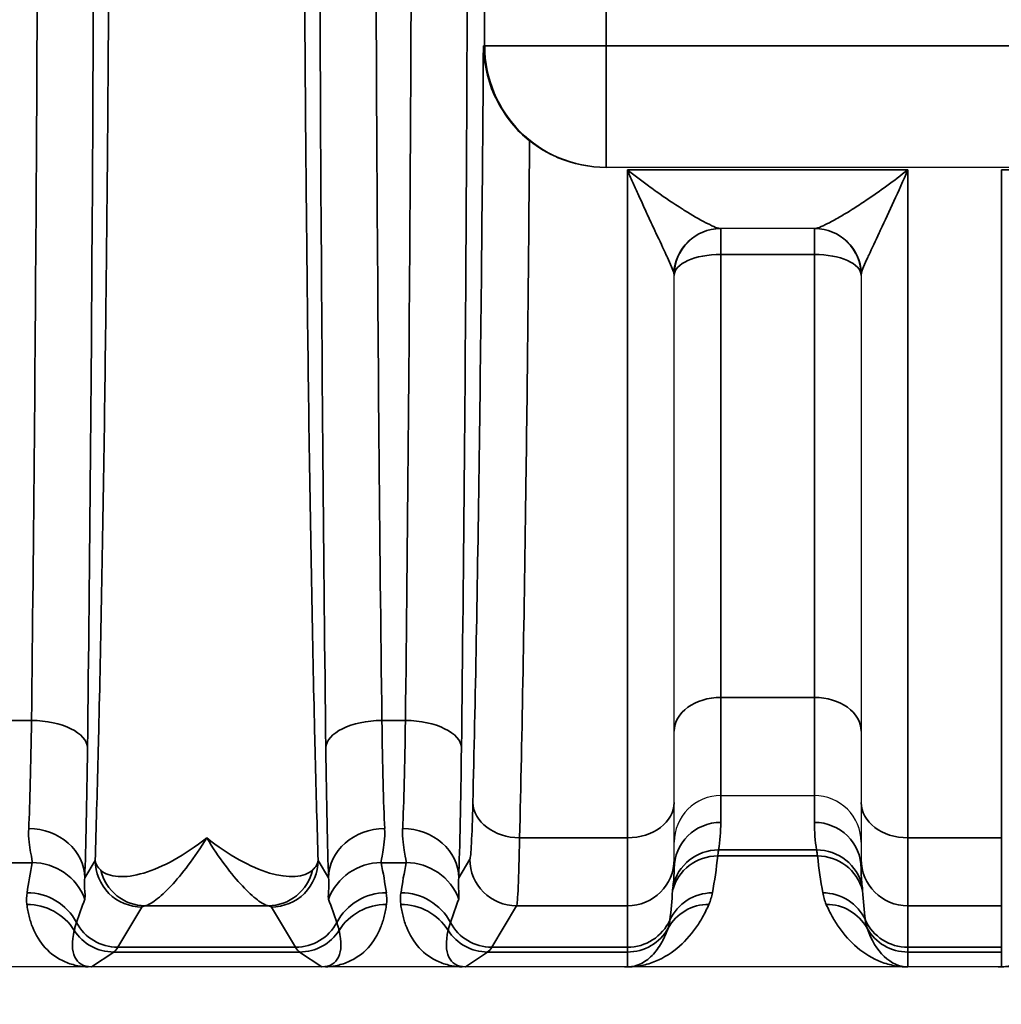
# Model space of a CAD drawing. Header units: millimetres. Extents: x 399 to 6233, y -1870 to 1602.
# Tile 540 of 656: x 6044 to 6055, y -119 to -108. Entities that reach past the tile are written whole.
import ezdxf

# ---------------------------------------------------------------- set-up
doc = ezdxf.new("R2010")
doc.units = ezdxf.units.MM
for name, color, linetype, lineweight in [('AM_5', 3, 'Continuous', 25), ('可見 (ISO)', 7, 'Continuous', 25), ('窄部可見 (ISO)', 7, 'Continuous', 35)]:
    doc.layers.add(name, color=color, linetype=linetype, lineweight=lineweight)
doc.styles.add('尺寸標註', font='romans.shx', dxfattribs={"bigfont": 'CHINESET.SHX'})
doc.dimstyles.new('CNS1$0', dxfattribs={"dimtxt": 2.5, "dimasz": 2.5, "dimexe": 1, "dimexo": 1, "dimgap": 1.5, "dimtad": 1, "dimtoh": 1, "dimdec": 1, "dimdsep": 46, "dimtxsty": '尺寸標註', "dimcen": 0, "dimclrd": 2, "dimclre": 2, "dimclrt": 1, "dimadec": 0, "dimazin": 2, "dimtp": 0.1, "dimtm": 0.1, "dimtfac": 0.71, "dimtdec": 1, "dimtmove": 0, "dimatfit": 0, "dimfxl": 0, "dimlwd": 13, "dimlwe": 13, "dimarcsym": 0})

# ---------------------------------------------------------------- blocks, each defined once
blk = doc.blocks.new('*D332')
at = {"layer": 'AM_5', "color": 2, "lineweight": 13}
for p, q in [((6099.13, -103.796), (6099.13, -138.156)), ((5938.43, -120.028), (5938.43, -138.156)), ((6096.63, -137.156), (5940.93, -137.156))]:
    blk.add_line(p, q, dxfattribs=at)
at = {"layer": 'AM_5', "color": 2, "lineweight": -2}
for points in [[(5940.93, -136.739), (5940.93, -137.573), (5938.43, -137.156)], [(6096.63, -136.739), (6096.63, -137.573), (6099.13, -137.156)]]:
    blk.add_solid(points, dxfattribs=at)
at = {"layer": 'Defpoints', "color": 0, "lineweight": -2}
for p in [(6099.13, -102.796), (5938.43, -119.028), (5938.43, -137.156)]:
    blk.add_point(p, dxfattribs=at)
at = {"layer": 'AM_5', "color": 1, "insert": (6018.78, -134.406), "char_height": 2.5, "attachment_point": 5, "style": '尺寸標註'}
blk.add_mtext('160.7', dxfattribs=at)

msp = doc.modelspace()

# ---------------------------------------------------------------- linework, layer by layer
at = {"layer": '可見 (ISO)'}
for p, q in [((6050.453, -109.64), (6050.441, -109.64)), ((6061.907, -109.64), (6050.453, -109.64)), ((6052.686, -110.296), (6051.674, -110.296)), ((6051.18, -116.436), (6051.18, -110.796)), ((6053.18, -110.796), (6053.18, -116.436)), ((6051.68, -116.362), (6052.68, -116.362)), ((6051.18, -117.043), (6051.18, -116.436)), ((6053.18, -116.436), (6053.18, -117.043)), ((6051.18, -117.043), (6051.18, -117.145)), ((6053.18, -117.145), (6053.18, -117.043)), ((6083.18, -118.196), (5978.68, -118.196))]:
    msp.add_line(p, q, dxfattribs=at)
for centre, radius, start, end in [((6051.68, -110.796), 0.5, 90, 180), ((6052.68, -110.796), 0.5, 0, 90), ((6052.595, -113.296), 3, 119.0342, 119.0345)]:
    msp.add_arc(centre, radius, start, end, dxfattribs=at)
for centre, major_axis, ratio, start_param, end_param in [((6050.646, -118.195), (-0.0458, 0), 0.011785, 1.608083, 2.388729), ((6054.647, -118.195), (-0.0445, 0), 0.011575, 1.588559, 2.388366)]:
    msp.add_ellipse(centre, major_axis=major_axis, ratio=ratio, start_param=start_param, end_param=end_param, dxfattribs=at)
for points, knots in [([(6049.14, -108.34), (6049.14, -108.342), (6049.14, -108.344), (6049.141, -108.437), (6049.151, -108.529), (6049.193, -108.714), (6049.225, -108.807), (6049.314, -108.993), (6049.372, -109.084), (6049.499, -109.238), (6049.564, -109.302), (6049.633, -109.357)], [-0.000535, -0.000535, -0.000535, -0.000535, 0, 0, 0.0290077, 0.0290077, 0.0592099, 0.0592099, 0.0917988, 0.0917988, 0.1194025, 0.1194025, 0.1194025, 0.1194025]), ([(6050.441, -109.64), (6050.276, -109.64), (6050.1, -109.607), (6049.829, -109.493), (6049.725, -109.43), (6049.633, -109.357)], [0, 0, 0, 0, 0.04960186, 0.04960186, 0.08439113, 0.08439113, 0.08439113, 0.08439113]), ([(6051.68, -116.362), (6051.547, -116.362), (6051.418, -116.416), (6051.326, -116.508), (6051.234, -116.6), (6051.18, -116.731), (6051.18, -116.861)], [0, 0, 0, 0, 0.0003907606, 0.0003907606, 0.0003907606, 0.0007815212, 0.0007815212, 0.0007815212, 0.0007815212]), ([(6053.18, -116.861), (6053.18, -116.73), (6053.125, -116.6), (6053.033, -116.508), (6052.941, -116.416), (6052.812, -116.362), (6052.68, -116.362)], [-0.0000151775, -0.0000151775, -0.0000151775, -0.0000151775, 0.0003793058, 0.0003793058, 0.0003793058, 0.0007737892, 0.0007737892, 0.0007737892, 0.0007737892]), ([(6044.947, -118.196), (6044.942, -118.196), (6044.938, -118.196), (6044.932, -118.196), (6044.925, -118.196), (6044.918, -118.196), (6044.911, -118.196)], [-0.00000491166, -0.00000491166, -0.00000491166, -0.00000491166, 0.00001268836, 0.00001268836, 0.00001268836, 0.00003478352, 0.00003478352, 0.00003478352, 0.00003478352]), ([(6047.449, -118.196), (6047.442, -118.196), (6047.434, -118.196), (6047.428, -118.196), (6047.422, -118.196), (6047.417, -118.196), (6047.412, -118.196)], [0.00000000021, 0.00000000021, 0.00000000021, 0.00000000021, 0.00002113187, 0.00002113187, 0.00002113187, 0.0000394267, 0.0000394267, 0.0000394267, 0.0000394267]), ([(6048.947, -118.196), (6048.941, -118.196), (6048.935, -118.196), (6048.928, -118.196), (6048.922, -118.196), (6048.916, -118.196), (6048.911, -118.196)], [-0.00000491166, -0.00000491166, -0.00000491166, -0.00000491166, 0.00001772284, 0.00001772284, 0.00001772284, 0.00003506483, 0.00003506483, 0.00003506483, 0.00003506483]), ([(6053.68, -118.196), (6053.675, -118.196), (6053.669, -118.196), (6053.663, -118.196), (6053.658, -118.196), (6053.653, -118.196), (6053.648, -118.196)], [-0.00000448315, -0.00000448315, -0.00000448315, -0.00000448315, 0.00001417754, 0.00001417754, 0.00001417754, 0.00002981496, 0.00002981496, 0.00002981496, 0.00002981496])]:
    msp.add_open_spline(points, degree=3, knots=knots, dxfattribs=at)
at = {"layer": '窄部可見 (ISO)'}
for p, q in [((6049.153, -108.34), (6049.153, -97.252)), ((6050.453, -97.252), (6050.453, -108.34)), ((6049.14, -108.34), (6049.153, -108.34)), ((6050.453, -108.34), (6049.153, -108.34)), ((6050.453, -108.34), (6061.907, -108.34)), ((6050.453, -109.64), (6050.453, -108.34)), ((6050.68, -109.667), (6053.68, -109.667)), ((6050.68, -109.667), (6050.68, -116.814)), ((6053.68, -116.814), (6053.68, -109.667)), ((6054.68, -109.667), (6054.68, -116.814)), ((6054.68, -109.667), (6057.68, -109.667)), ((6051.68, -110.572), (6051.68, -110.296)), ((6052.68, -110.572), (6052.68, -110.296)), ((6052.68, -110.572), (6051.68, -110.572)), ((6051.68, -115.312), (6051.68, -110.572)), ((6052.68, -110.572), (6052.68, -115.312)), ((6051.68, -115.312), (6052.68, -115.312)), ((6051.68, -116.362), (6051.68, -115.312)), ((6052.68, -115.312), (6052.68, -116.362)), ((6044.054, -115.558), (6044.305, -115.558)), ((6048.054, -115.558), (6048.305, -115.558)), ((6051.68, -116.362), (6051.68, -116.65)), ((6052.68, -116.65), (6052.68, -116.362)), ((6049.527, -116.814), (6050.68, -116.814)), ((6050.68, -116.814), (6050.68, -117.543)), ((6053.68, -116.814), (6054.68, -116.814)), ((6053.68, -117.543), (6053.68, -116.814)), ((6054.68, -116.814), (6054.68, -117.543)), ((6051.656, -116.944), (6052.703, -116.944)), ((6044.876, -117.241), (6044.987, -117.056)), ((6047.372, -117.056), (6047.483, -117.241)), ((6048.876, -117.241), (6048.995, -117.043)), ((6052.713, -117.008), (6051.646, -117.008)), ((6044.314, -117.081), (6044.046, -117.081)), ((6048.314, -117.081), (6048.046, -117.081)), ((6045.487, -117.555), (6045.229, -117.986)), ((6046.836, -117.543), (6045.523, -117.543)), ((6047.13, -117.986), (6046.872, -117.555)), ((6049.495, -117.543), (6049.229, -117.986)), ((6050.68, -117.543), (6049.495, -117.543)), ((6050.68, -117.986), (6050.68, -117.543)), ((6054.68, -117.543), (6053.68, -117.543)), ((6053.68, -117.543), (6053.68, -117.986)), ((6054.68, -117.986), (6054.68, -117.543)), ((6045.229, -117.986), (6047.13, -117.986)), ((6049.229, -117.986), (6050.68, -117.986)), ((6050.68, -117.986), (6050.68, -118.037)), ((6053.68, -117.986), (6054.68, -117.986)), ((6053.68, -118.037), (6053.68, -117.986)), ((6054.68, -117.986), (6054.68, -118.037)), ((6045.185, -118.037), (6044.947, -118.196)), ((6047.174, -118.037), (6045.185, -118.037)), ((6047.412, -118.196), (6047.174, -118.037)), ((6049.185, -118.037), (6048.947, -118.196)), ((6050.68, -118.037), (6049.185, -118.037)), ((6050.68, -118.196), (6050.68, -118.037)), ((6054.68, -118.037), (6053.68, -118.037)), ((6053.68, -118.037), (6053.68, -118.196)), ((6054.68, -118.196), (6054.68, -118.037))]:
    msp.add_line(p, q, dxfattribs=at)
for centre, major_axis, ratio, start_param, end_param in [((6043.82, -102.796), (0, -26), 0.02143, 1.057724, 1.570796), ((6047.82, -102.796), (0, -26), 0.02143, 1.057724, 1.570796), ((6050.453, -108.34), (0, -1.3), 0.999781, 4.712389, 6.283185), ((6051.674, -110.796), (0, 0.5), 0.995128, 0, 1.522394), ((6052.686, -110.796), (0, 0.5), 0.995128, 4.760791, 6.283185), ((6051.68, -110.796), (-0.5, 0), 0.448818, 4.712389, 6.283185), ((6052.68, -110.796), (0.5, 0), 0.448818, 0, 1.570796), ((6051.68, -115.673), (-0.5, 0), 0.722416, 4.712389, 6.283185), ((6052.68, -115.673), (0.5, 0), 0.722416, 0, 1.570796), ((6044.25, -114.484), (-0.007, -2.58), 0.02502, 0.526295, 1.141522), ((6044.305, -115.853), (0.6, -0.007), 0.49083, 0.024039, 1.576589), ((6048.054, -115.853), (-0.6, -0.007), 0.49083, 4.706597, 6.259146), ((6048.11, -114.484), (0.007, -2.58), 0.02502, 5.141663, 5.756891), ((6048.25, -114.484), (-0.007, -2.58), 0.02502, 0.526295, 1.141522), ((6048.305, -115.853), (0.6, -0.007), 0.49083, 0.024039, 1.576589), ((6044.849, -114.564), (0.007, 3.096), 0.02085, 3.667868, 4.283101), ((6047.51, -114.564), (-0.007, 3.096), 0.02085, 2.000085, 2.615317), ((6048.849, -114.564), (0.007, 3.096), 0.02085, 3.667868, 4.283101), ((6048.996, -114.934), (-0.003, -2.11), 0.022449, 0.037453, 0.779212), ((6049.527, -116.436), (-0.5, 0.012), 0.756341, 0.032019, 1.589117), ((6050.68, -116.436), (0.5, 0), 0.756436, 4.712389, 6.283185), ((6053.68, -116.436), (-0.5, 0), 0.756436, 0, 1.570796), ((6044.276, -117.241), (0.6, -0.023), 0.876399, 0.0435, 1.604216), ((6048.083, -117.241), (-0.6, -0.023), 0.876399, 4.678969, 6.239685), ((6048.276, -117.241), (0.6, -0.023), 0.876399, 0.0435, 1.604216), ((6051.68, -117.145), (-0.5, 0), 0.991894, 4.712389, 6.283185), ((6051.174, -116.724), (-0.052, -0.974), 0.515671, 1.369912, 1.674524), ((6053.185, -116.724), (0.052, -0.974), 0.515671, 4.608661, 4.913273), ((6052.68, -117.145), (0.5, 0), 0.991894, 0, 1.570796), ((6049.496, -115.012), (0.003, 2.532), 0.018707, 3.179035, 3.920792), ((6051.656, -117.44), (-0.494, 0.079), 0.99169, 4.869348, 6.224987), ((6052.703, -117.44), (0.494, 0.079), 0.99169, 0.058198, 1.413837), ((6046.367, -117.041), (-1.005, 0.004), 0.337804, 2.79924, 3.112734), ((6049.495, -117.043), (-0.429, 0.257), 0.999172, 0.54067, 2.110736), ((6050.68, -117.043), (0.5, 0), 0.999391, 4.712389, 6.283185), ((6051.646, -117.507), (-0.497, 0.054), 0.998252, 4.819575, 6.131234), ((6051.128, -116.774), (-0.126, -1.734), 0.309252, 1.221866, 1.457857), ((6053.232, -116.774), (0.126, -1.734), 0.309252, 4.825328, 5.06132), ((6052.713, -117.507), (0.497, 0.054), 0.998252, 0.151951, 1.463611), ((6053.68, -117.043), (-0.5, 0), 0.999391, 0, 1.570796), ((6045.035, -116.647), (-0.587, -1.898), 0.297416, 5.033605, 5.211679), ((6044.314, -117.679), (0.588, -0.12), 0.998201, 0.559467, 1.77166), ((6045.523, -117.043), (0.093, -0.491), 0.982993, 4.763177, 6.091983), ((6046.836, -117.043), (-0.093, -0.491), 0.982993, 0.191203, 1.520008), ((6048.046, -117.679), (0.588, 0.12), 0.998201, 1.369933, 2.582126), ((6047.325, -116.647), (0.587, -1.898), 0.297416, 1.071506, 1.249581), ((6049.035, -116.647), (-0.587, -1.898), 0.297416, 5.033605, 5.211679), ((6048.314, -117.679), (-0.588, 0.12), 0.998201, 3.70106, 4.913253), ((6050.68, -117.145), (0, 0.876), 0.570857, 4.496293, 4.712389), ((6053.68, -117.145), (0, 0.876), 0.570857, 1.570796, 1.786892), ((6044.258, -118.001), (0.594, -0.083), 0.998238, 0.627947, 1.709607), ((6045.682, -116.731), (1.006, 2.097), 0.194686, 2.022352, 2.15293), ((6046.677, -116.731), (-1.006, 2.097), 0.194686, 4.130256, 4.260833), ((6048.101, -118.001), (0.594, 0.083), 0.998238, 1.431986, 2.513646), ((6048.258, -118.001), (-0.594, 0.083), 0.998238, 3.769539, 4.851199), ((6049.682, -116.731), (1.006, 2.097), 0.194686, 2.022352, 2.15293), ((6050.68, -116.877), (0, 1.961), 0.255034, 4.282281, 4.453176), ((6051.589, -117.903), (-0.492, 0.092), 0.998212, 4.896417, 6.037237), ((6052.771, -117.903), (0.492, 0.092), 0.998212, 0.245949, 1.386768), ((6053.68, -116.877), (0, 1.961), 0.255034, 1.830009, 2.000904), ((6044.256, -118.125), (0.595, 0.075), 0.998245, 0.438747, 1.445107), ((6048.103, -118.125), (0.595, -0.075), 0.998245, 1.696485, 2.702846), ((6048.256, -118.125), (-0.595, -0.075), 0.998245, 3.58034, 4.5867), ((6051.552, -118.026), (-0.46, 0.197), 0.997957, 5.115617, 6.17612), ((6052.807, -118.026), (0.46, 0.197), 0.997957, 0.107065, 1.167568), ((6045.229, -117.486), (-0.429, 0.257), 0.999172, 1.028727, 2.110736), ((6047.13, -117.486), (-0.429, -0.257), 0.999172, 1.030857, 2.112865), ((6049.229, -117.486), (-0.429, 0.257), 0.999172, 1.028727, 2.110736), ((6050.68, -117.486), (-0.5, 0), 0.999391, 1.570796, 2.711485), ((6050.68, -117.537), (-0.5, 0), 0.999903, 1.570796, 2.630736), ((6053.68, -117.486), (-0.5, 0), 0.999391, 0.430108, 1.570796), ((6053.68, -117.537), (-0.5, 0), 0.999903, 0.510856, 1.570796), ((6053.68, -117.385), (0, 0.811), 0.616376, 2.081653, 3.141593), ((6045.46, -117.353), (0.641, 0.802), 0.399262, 2.444096, 3.45076), ((6045.185, -117.537), (-0.277, 0.416), 0.999683, 1.546818, 2.553481), ((6047.174, -117.537), (-0.277, -0.416), 0.999683, 0.588111, 1.594775), ((6046.899, -117.353), (-0.641, 0.802), 0.399262, 2.832426, 3.839089), ((6049.46, -117.353), (0.641, 0.802), 0.399262, 2.444096, 3.45076), ((6049.185, -117.537), (-0.277, 0.416), 0.999683, 1.546818, 2.553481), ((6045.156, -18.003), (0, -100.043), 0.020838, 0.01396, 0.034899), ((6047.203, -18.003), (0, -100.043), 0.020838, 6.248286, 6.269226), ((6049.156, -18.003), (0, -100.043), 0.020838, 0.01396, 0.034899)]:
    msp.add_ellipse(centre, major_axis=major_axis, ratio=ratio, start_param=start_param, end_param=end_param, dxfattribs=at)
for points, knots in [([(6044.987, -117.056), (6044.998, -116.709), (6045.008, -116.336), (6045.018, -115.947), (6045.02, -115.884), (6045.021, -115.819), (6045.023, -115.754), (6045.034, -115.29), (6045.045, -114.794), (6045.054, -114.275), (6045.064, -113.757), (6045.073, -113.213), (6045.082, -112.643), (6045.09, -112.074), (6045.098, -111.476), (6045.105, -110.86), (6045.108, -110.599), (6045.11, -110.335), (6045.113, -110.068), (6045.117, -109.704), (6045.12, -109.334), (6045.123, -108.959), (6045.128, -108.308), (6045.133, -107.637), (6045.136, -106.953), (6045.143, -105.583), (6045.147, -104.197), (6045.147, -102.796), (6045.147, -101.395), (6045.143, -100.01), (6045.136, -98.639), (6045.13, -97.559), (6045.123, -96.519), (6045.113, -95.524), (6045.11, -95.257), (6045.108, -94.993), (6045.105, -94.732), (6045.098, -94.116), (6045.09, -93.519), (6045.082, -92.949), (6045.073, -92.38), (6045.064, -91.836), (6045.054, -91.317), (6045.045, -90.798), (6045.034, -90.302), (6045.023, -89.838), (6045.021, -89.773), (6045.02, -89.708), (6045.018, -89.645), (6045.008, -89.256), (6044.998, -88.883), (6044.987, -88.536)], [0.0267397, 0.0267397, 0.0267397, 0.0267397, 0.0775919, 0.0775919, 0.0775919, 0.0858976, 0.0858976, 0.0858976, 0.1450554, 0.1450554, 0.1450554, 0.2042133, 0.2042133, 0.2042133, 0.2633711, 0.2633711, 0.2633711, 0.2884173, 0.2884173, 0.2884173, 0.322529, 0.322529, 0.322529, 0.3816868, 0.3816868, 0.3816868, 0.5, 0.5, 0.5, 0.6183182, 0.6183182, 0.6183182, 0.7115983, 0.7115983, 0.7115983, 0.7366339, 0.7366339, 0.7366339, 0.7957918, 0.7957918, 0.7957918, 0.8549496, 0.8549496, 0.8549496, 0.9141075, 0.9141075, 0.9141075, 0.9224155, 0.9224155, 0.9224155, 0.9732653, 0.9732653, 0.9732653, 0.9732653]), ([(6047.372, -88.536), (6047.361, -88.883), (6047.351, -89.256), (6047.341, -89.645), (6047.339, -89.708), (6047.338, -89.773), (6047.336, -89.838), (6047.325, -90.302), (6047.315, -90.798), (6047.305, -91.317), (6047.295, -91.835), (6047.286, -92.379), (6047.277, -92.949), (6047.269, -93.518), (6047.261, -94.116), (6047.255, -94.732), (6047.252, -94.993), (6047.249, -95.257), (6047.246, -95.524), (6047.243, -95.888), (6047.239, -96.258), (6047.236, -96.633), (6047.231, -97.284), (6047.227, -97.955), (6047.223, -98.639), (6047.216, -100.009), (6047.212, -101.395), (6047.212, -102.796), (6047.212, -104.197), (6047.216, -105.582), (6047.223, -106.953), (6047.229, -108.033), (6047.236, -109.073), (6047.246, -110.068), (6047.249, -110.335), (6047.252, -110.599), (6047.255, -110.86), (6047.261, -111.476), (6047.269, -112.073), (6047.277, -112.643), (6047.286, -113.212), (6047.295, -113.756), (6047.305, -114.275), (6047.315, -114.794), (6047.325, -115.29), (6047.336, -115.754), (6047.338, -115.819), (6047.339, -115.884), (6047.341, -115.947), (6047.351, -116.336), (6047.361, -116.709), (6047.372, -117.056)], [0.0267397, 0.0267397, 0.0267397, 0.0267397, 0.0775919, 0.0775919, 0.0775919, 0.0858976, 0.0858976, 0.0858976, 0.1450554, 0.1450554, 0.1450554, 0.2042133, 0.2042133, 0.2042133, 0.2633711, 0.2633711, 0.2633711, 0.2884173, 0.2884173, 0.2884173, 0.322529, 0.322529, 0.322529, 0.3816868, 0.3816868, 0.3816868, 0.5, 0.5, 0.5, 0.6183182, 0.6183182, 0.6183182, 0.7115983, 0.7115983, 0.7115983, 0.7366339, 0.7366339, 0.7366339, 0.7957918, 0.7957918, 0.7957918, 0.8549496, 0.8549496, 0.8549496, 0.9141075, 0.9141075, 0.9141075, 0.9224155, 0.9224155, 0.9224155, 0.9732653, 0.9732653, 0.9732653, 0.9732653]), ([(6047.454, -115.853), (6047.431, -113.871), (6047.413, -111.745), (6047.4, -109.545), (6047.388, -107.345), (6047.382, -105.071), (6047.382, -102.796), (6047.382, -100.521), (6047.388, -98.247), (6047.4, -96.047), (6047.413, -93.847), (6047.431, -91.721), (6047.454, -89.739)], [2.628521, 2.628521, 2.628521, 2.628521, 2.885057, 2.885057, 2.885057, 3.141593, 3.141593, 3.141593, 3.398129, 3.398129, 3.398129, 3.654665, 3.654665, 3.654665, 3.654665]), ([(6048.054, -90.034), (6048.03, -91.971), (6048.012, -94.048), (6047.988, -98.35), (6047.982, -100.573), (6047.982, -105.019), (6047.988, -107.242), (6048.012, -111.544), (6048.03, -113.621), (6048.054, -115.558)], [2.628521, 2.628521, 2.628521, 2.628521, 2.885057, 2.885057, 3.141593, 3.141593, 3.398129, 3.398129, 3.654665, 3.654665, 3.654665, 3.654665]), ([(6044.977, -102.796), (6044.977, -105.071), (6044.971, -107.345), (6044.959, -109.545), (6044.947, -111.745), (6044.929, -113.871), (6044.905, -115.853)], [0, 0, 0, 0, 0.256536, 0.256536, 0.256536, 0.5130721, 0.5130721, 0.5130721, 0.5130721]), ([(6048.977, -102.796), (6048.977, -105.071), (6048.971, -107.345), (6048.959, -109.545), (6048.947, -111.745), (6048.929, -113.871), (6048.905, -115.853)], [0, 0, 0, 0, 0.256536, 0.256536, 0.256536, 0.5130721, 0.5130721, 0.5130721, 0.5130721]), ([(6049.027, -116.436), (6049.053, -115.371), (6049.076, -114.115), (6049.095, -112.731), (6049.114, -111.363), (6049.129, -109.871), (6049.14, -108.34)], [2.2837463, 2.2837463, 2.2837463, 2.2837463, 2.5580197, 2.5580197, 2.5580197, 2.829041, 2.829041, 2.829041, 2.829041]), ([(6049.633, -109.357), (6049.623, -110.625), (6049.611, -111.858), (6049.595, -113.007), (6049.576, -114.427), (6049.553, -115.717), (6049.527, -116.814)], [3.503514, 3.503514, 3.503514, 3.503514, 3.7252869, 3.7252869, 3.7252869, 3.999439, 3.999439, 3.999439, 3.999439]), ([(6051.177, -110.772), (6051.172, -110.754), (6051.163, -110.73), (6051.152, -110.703), (6051.14, -110.673), (6051.125, -110.64), (6051.108, -110.604), (6051.104, -110.596), (6051.1, -110.587), (6051.096, -110.578), (6051.063, -110.506), (6051.025, -110.426), (6050.985, -110.341), (6050.98, -110.33), (6050.975, -110.32), (6050.97, -110.309), (6050.948, -110.26), (6050.924, -110.21), (6050.9, -110.159), (6050.88, -110.114), (6050.858, -110.068), (6050.837, -110.021), (6050.822, -109.988), (6050.807, -109.954), (6050.791, -109.92), (6050.773, -109.879), (6050.754, -109.837), (6050.736, -109.795), (6050.717, -109.753), (6050.698, -109.71), (6050.68, -109.667)], [0, 0, 0, 0, 0.000170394, 0.000170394, 0.000170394, 0.00035746, 0.00035746, 0.00035746, 0.000401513, 0.000401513, 0.000401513, 0.000758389, 0.000758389, 0.000758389, 0.000803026, 0.000803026, 0.000803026, 0.001003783, 0.001003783, 0.001003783, 0.001179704, 0.001179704, 0.001179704, 0.001304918, 0.001304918, 0.001304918, 0.001455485, 0.001455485, 0.001455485, 0.001606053, 0.001606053, 0.001606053, 0.001606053]), ([(6050.68, -109.667), (6050.754, -109.726), (6050.83, -109.783), (6050.904, -109.837), (6050.929, -109.856), (6050.954, -109.873), (6050.978, -109.891), (6050.984, -109.895), (6050.989, -109.899), (6050.995, -109.903), (6051.087, -109.968), (6051.178, -110.03), (6051.265, -110.084), (6051.274, -110.09), (6051.282, -110.095), (6051.291, -110.101), (6051.373, -110.151), (6051.451, -110.197), (6051.518, -110.232), (6051.524, -110.235), (6051.531, -110.238), (6051.537, -110.241), (6051.57, -110.258), (6051.6, -110.272), (6051.624, -110.282), (6051.647, -110.291), (6051.665, -110.296), (6051.674, -110.296)], [-0.000006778, -0.000006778, -0.000006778, -0.000006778, 0.000287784, 0.000287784, 0.000287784, 0.000385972, 0.000385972, 0.000385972, 0.000408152, 0.000408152, 0.000408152, 0.000778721, 0.000778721, 0.000778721, 0.000816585, 0.000816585, 0.000816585, 0.001171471, 0.001171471, 0.001171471, 0.001205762, 0.001205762, 0.001205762, 0.001389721, 0.001389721, 0.001389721, 0.00156422, 0.00156422, 0.00156422, 0.00156422]), ([(6052.686, -110.296), (6052.694, -110.296), (6052.712, -110.291), (6052.735, -110.282), (6052.759, -110.272), (6052.789, -110.258), (6052.822, -110.241), (6052.829, -110.238), (6052.835, -110.235), (6052.841, -110.232), (6052.878, -110.212), (6052.919, -110.19), (6052.961, -110.165), (6052.996, -110.145), (6053.031, -110.124), (6053.068, -110.101), (6053.077, -110.095), (6053.085, -110.09), (6053.094, -110.084), (6053.14, -110.055), (6053.187, -110.025), (6053.235, -109.992), (6053.378, -109.896), (6053.53, -109.785), (6053.68, -109.667)], [0, 0, 0, 0, 0.000175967, 0.000175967, 0.000175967, 0.000359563, 0.000359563, 0.000359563, 0.000393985, 0.000393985, 0.000393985, 0.000590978, 0.000590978, 0.000590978, 0.000749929, 0.000749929, 0.000749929, 0.000787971, 0.000787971, 0.000787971, 0.000984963, 0.000984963, 0.000984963, 0.001575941, 0.001575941, 0.001575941, 0.001575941]), ([(6053.68, -109.667), (6053.58, -109.897), (6053.48, -110.115), (6053.389, -110.309), (6053.384, -110.32), (6053.379, -110.331), (6053.374, -110.341), (6053.334, -110.426), (6053.296, -110.507), (6053.263, -110.578), (6053.259, -110.587), (6053.255, -110.596), (6053.251, -110.604), (6053.234, -110.64), (6053.219, -110.674), (6053.207, -110.703), (6053.196, -110.73), (6053.187, -110.754), (6053.183, -110.772)], [-0.000007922, -0.000007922, -0.000007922, -0.000007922, 0.000792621, 0.000792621, 0.000792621, 0.000836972, 0.000836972, 0.000836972, 0.001192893, 0.001192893, 0.001192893, 0.001236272, 0.001236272, 0.001236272, 0.001422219, 0.001422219, 0.001422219, 0.001593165, 0.001593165, 0.001593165, 0.001593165]), ([(6044.314, -117.081), (6044.317, -117.067), (6044.308, -117.03), (6044.285, -116.908), (6044.271, -116.823), (6044.276, -116.715)], [0, 0, 0, 0, 0.000661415, 0.000661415, 0.001322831, 0.001322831, 0.001322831, 0.001322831]), ([(6048.083, -116.715), (6048.088, -116.823), (6048.075, -116.907), (6048.052, -117.029), (6048.042, -117.067), (6048.046, -117.081)], [0, 0, 0, 0, 0.000661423, 0.000661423, 0.001322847, 0.001322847, 0.001322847, 0.001322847]), ([(6048.314, -117.081), (6048.317, -117.067), (6048.308, -117.03), (6048.285, -116.908), (6048.271, -116.823), (6048.276, -116.715)], [0, 0, 0, 0, 0.000661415, 0.000661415, 0.001322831, 0.001322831, 0.001322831, 0.001322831]), ([(6045.046, -117.16), (6045.089, -117.201), (6045.155, -117.224), (6045.234, -117.229), (6045.313, -117.234), (6045.406, -117.221), (6045.507, -117.191), (6045.709, -117.131), (6045.944, -117.002), (6046.18, -116.814)], [0, 0, 0, 0, 0.000558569, 0.000558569, 0.000558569, 0.001117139, 0.001117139, 0.001117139, 0.002234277, 0.002234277, 0.002234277, 0.002234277]), ([(6046.18, -116.814), (6046.047, -117.032), (6045.915, -117.205), (6045.739, -117.393), (6045.684, -117.443), (6045.59, -117.515), (6045.55, -117.536), (6045.523, -117.543)], [-0.000011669, -0.000011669, -0.000011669, -0.000011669, 0.001066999, 0.001066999, 0.001606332, 0.001606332, 0.002145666, 0.002145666, 0.002145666, 0.002145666]), ([(6046.18, -116.814), (6046.415, -117.002), (6046.647, -117.13), (6046.851, -117.191), (6047.054, -117.251), (6047.226, -117.242), (6047.314, -117.16)], [-0.00001122, -0.00001122, -0.00001122, -0.00001122, 0.001104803, 0.001104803, 0.001104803, 0.002220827, 0.002220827, 0.002220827, 0.002220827]), ([(6046.836, -117.543), (6046.809, -117.536), (6046.769, -117.515), (6046.722, -117.479), (6046.675, -117.443), (6046.62, -117.393), (6046.562, -117.33), (6046.503, -117.268), (6046.441, -117.194), (6046.377, -117.108), (6046.313, -117.022), (6046.245, -116.922), (6046.18, -116.814)], [0, 0, 0, 0, 0.000534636, 0.000534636, 0.000534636, 0.001069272, 0.001069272, 0.001069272, 0.001603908, 0.001603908, 0.001603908, 0.002138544, 0.002138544, 0.002138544, 0.002138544]), ([(6051.656, -116.944), (6051.654, -116.96), (6051.651, -116.973), (6051.65, -116.984), (6051.648, -116.994), (6051.647, -117.002), (6051.646, -117.008)], [0, 0, 0, 0, 0.0003655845, 0.0003655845, 0.0003655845, 0.0006862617, 0.0006862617, 0.0006862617, 0.0006862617]), ([(6052.713, -117.008), (6052.712, -117.002), (6052.711, -116.994), (6052.71, -116.984), (6052.708, -116.973), (6052.705, -116.96), (6052.703, -116.944)], [0, 0, 0, 0, 0.0003206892, 0.0003206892, 0.0003206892, 0.0006862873, 0.0006862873, 0.0006862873, 0.0006862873]), ([(6044.987, -117.056), (6044.987, -117.056), (6044.988, -117.06), (6044.988, -117.062), (6044.988, -117.064), (6044.988, -117.066), (6044.989, -117.068), (6044.99, -117.072), (6044.991, -117.077), (6044.992, -117.081), (6044.995, -117.09), (6044.999, -117.099), (6045.004, -117.107), (6045.011, -117.12), (6045.02, -117.133), (6045.032, -117.146), (6045.036, -117.151), (6045.041, -117.155), (6045.046, -117.16)], [-0.00000006, -0.00000006, -0.00000006, -0.00000006, 0.0000257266, 0.0000257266, 0.0000257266, 0.0000544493, 0.0000544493, 0.0000544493, 0.000111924, 0.000111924, 0.000111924, 0.0002271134, 0.0002271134, 0.0002271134, 0.0003995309, 0.0003995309, 0.0003995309, 0.0004594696, 0.0004594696, 0.0004594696, 0.0004594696]), ([(6045.487, -117.555), (6045.356, -117.555), (6045.226, -117.501), (6045.134, -117.409), (6045.041, -117.316), (6044.987, -117.186), (6044.987, -117.056)], [0, 0, 0, 0, 0.5, 0.5, 0.5, 1, 1, 1, 1]), ([(6047.372, -117.056), (6047.372, -117.186), (6047.318, -117.316), (6047.225, -117.409), (6047.133, -117.501), (6047.003, -117.555), (6046.872, -117.555)], [0, 0, 0, 0, 0.5, 0.5, 0.5, 1, 1, 1, 1]), ([(6044.876, -117.241), (6044.871, -117.306), (6044.874, -117.357), (6044.876, -117.394), (6044.877, -117.395), (6044.877, -117.395), (6044.877, -117.396), (6044.879, -117.434), (6044.88, -117.458), (6044.875, -117.47)], [0, 0, 0, 0, 0.000759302, 0.000759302, 0.000759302, 0.000774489, 0.000774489, 0.000774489, 0.001548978, 0.001548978, 0.001548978, 0.001548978]), ([(6047.484, -117.47), (6047.479, -117.458), (6047.48, -117.433), (6047.483, -117.396), (6047.483, -117.395), (6047.483, -117.394), (6047.483, -117.393), (6047.485, -117.356), (6047.489, -117.306), (6047.483, -117.241)], [0, 0, 0, 0, 0.000774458, 0.000774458, 0.000774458, 0.000793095, 0.000793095, 0.000793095, 0.001548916, 0.001548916, 0.001548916, 0.001548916]), ([(6048.876, -117.241), (6048.871, -117.306), (6048.874, -117.357), (6048.876, -117.394), (6048.877, -117.395), (6048.877, -117.395), (6048.877, -117.396), (6048.879, -117.434), (6048.88, -117.458), (6048.875, -117.47)], [0, 0, 0, 0, 0.000759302, 0.000759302, 0.000759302, 0.000774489, 0.000774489, 0.000774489, 0.001548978, 0.001548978, 0.001548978, 0.001548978]), ([(6051.163, -117.379), (6051.163, -117.374), (6051.164, -117.368), (6051.165, -117.361), (6051.166, -117.353), (6051.167, -117.344), (6051.168, -117.333)], [0, 0, 0, 0, 0.0003365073, 0.0003365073, 0.0003365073, 0.0007195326, 0.0007195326, 0.0007195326, 0.0007195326]), ([(6053.191, -117.333), (6053.193, -117.344), (6053.194, -117.353), (6053.195, -117.361), (6053.195, -117.368), (6053.196, -117.374), (6053.196, -117.379)], [0, 0, 0, 0, 0.0003830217, 0.0003830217, 0.0003830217, 0.0007195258, 0.0007195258, 0.0007195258, 0.0007195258]), ([(6044.911, -118.196), (6044.874, -118.194), (6044.838, -118.19), (6044.802, -118.183), (6044.756, -118.175), (6044.71, -118.161), (6044.666, -118.142), (6044.585, -118.108), (6044.512, -118.056), (6044.453, -117.99), (6044.396, -117.928), (6044.351, -117.854), (6044.319, -117.774), (6044.303, -117.735), (6044.29, -117.695), (6044.28, -117.654), (6044.275, -117.634), (6044.27, -117.614), (6044.266, -117.592), (6044.262, -117.571), (6044.259, -117.549), (6044.256, -117.526)], [0.0321682, 0.0321682, 0.0321682, 0.0321682, 0.1368507, 0.1368507, 0.1368507, 0.2737771, 0.2737771, 0.2737771, 0.5290847, 0.5290847, 0.5290847, 0.7702868, 0.7702868, 0.7702868, 0.8883026, 0.8883026, 0.8883026, 0.9470384, 0.9470384, 0.9470384, 1.0057239, 1.0057239, 1.0057239, 1.0057239]), ([(6048.103, -117.526), (6048.1, -117.549), (6048.097, -117.571), (6048.093, -117.592), (6048.089, -117.614), (6048.084, -117.634), (6048.079, -117.654), (6048.069, -117.695), (6048.056, -117.735), (6048.04, -117.774), (6048.008, -117.854), (6047.963, -117.928), (6047.907, -117.99), (6047.847, -118.056), (6047.774, -118.108), (6047.693, -118.142), (6047.649, -118.161), (6047.604, -118.175), (6047.557, -118.183), (6047.521, -118.19), (6047.485, -118.194), (6047.449, -118.196)], [5.2774615, 5.2774615, 5.2774615, 5.2774615, 5.3361469, 5.3361469, 5.3361469, 5.3948827, 5.3948827, 5.3948827, 5.5128985, 5.5128985, 5.5128985, 5.7541006, 5.7541006, 5.7541006, 6.0094082, 6.0094082, 6.0094082, 6.1463346, 6.1463346, 6.1463346, 6.2510171, 6.2510171, 6.2510171, 6.2510171]), ([(6048.911, -118.196), (6048.874, -118.194), (6048.838, -118.19), (6048.802, -118.183), (6048.756, -118.175), (6048.71, -118.161), (6048.666, -118.142), (6048.585, -118.108), (6048.512, -118.056), (6048.453, -117.99), (6048.396, -117.928), (6048.351, -117.854), (6048.319, -117.774), (6048.303, -117.735), (6048.29, -117.695), (6048.28, -117.654), (6048.275, -117.634), (6048.27, -117.614), (6048.266, -117.592), (6048.262, -117.571), (6048.259, -117.549), (6048.256, -117.526)], [3.1737609, 3.1737609, 3.1737609, 3.1737609, 3.2784434, 3.2784434, 3.2784434, 3.4153698, 3.4153698, 3.4153698, 3.6706773, 3.6706773, 3.6706773, 3.9118795, 3.9118795, 3.9118795, 4.0298953, 4.0298953, 4.0298953, 4.0886311, 4.0886311, 4.0886311, 4.1473165, 4.1473165, 4.1473165, 4.1473165]), ([(6051.552, -117.527), (6051.531, -117.574), (6051.509, -117.62), (6051.485, -117.662), (6051.473, -117.683), (6051.462, -117.703), (6051.449, -117.723), (6051.436, -117.743), (6051.423, -117.762), (6051.409, -117.782), (6051.353, -117.86), (6051.285, -117.935), (6051.209, -117.998), (6051.128, -118.064), (6051.038, -118.116), (6050.946, -118.149), (6050.896, -118.167), (6050.845, -118.18), (6050.796, -118.188), (6050.767, -118.192), (6050.739, -118.195), (6050.711, -118.196)], [5.223245, 5.223245, 5.223245, 5.223245, 5.354552, 5.354552, 5.354552, 5.419355, 5.419355, 5.419355, 5.483883, 5.483883, 5.483883, 5.743378, 5.743378, 5.743378, 6.016313, 6.016313, 6.016313, 6.164539, 6.164539, 6.164539, 6.251487, 6.251487, 6.251487, 6.251487]), ([(6053.648, -118.196), (6053.612, -118.194), (6053.574, -118.19), (6053.536, -118.183), (6053.489, -118.174), (6053.44, -118.16), (6053.392, -118.141), (6053.303, -118.106), (6053.216, -118.054), (6053.138, -117.988), (6053.065, -117.926), (6052.999, -117.852), (6052.945, -117.775), (6052.931, -117.756), (6052.919, -117.736), (6052.906, -117.717), (6052.894, -117.697), (6052.883, -117.678), (6052.871, -117.658), (6052.849, -117.617), (6052.827, -117.573), (6052.807, -117.527)], [3.173291, 3.173291, 3.173291, 3.173291, 3.287215, 3.287215, 3.287215, 3.430226, 3.430226, 3.430226, 3.695724, 3.695724, 3.695724, 3.948724, 3.948724, 3.948724, 4.011508, 4.011508, 4.011508, 4.074452, 4.074452, 4.074452, 4.201533, 4.201533, 4.201533, 4.201533]), ([(6044.788, -117.72), (6044.782, -117.735), (6044.778, -117.75), (6044.774, -117.763), (6044.769, -117.778), (6044.766, -117.792), (6044.763, -117.804)], [0, 0, 0, 0, 0.001000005, 0.001000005, 0.001000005, 0.002089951, 0.002089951, 0.002089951, 0.002089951]), ([(6047.596, -117.804), (6047.594, -117.793), (6047.59, -117.78), (6047.586, -117.767), (6047.582, -117.752), (6047.577, -117.737), (6047.572, -117.72)], [0, 0, 0, 0, 0.001000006, 0.001000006, 0.001000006, 0.00208995, 0.00208995, 0.00208995, 0.00208995]), ([(6048.788, -117.72), (6048.782, -117.735), (6048.778, -117.75), (6048.774, -117.763), (6048.769, -117.778), (6048.766, -117.792), (6048.763, -117.804)], [0, 0, 0, 0, 0.001000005, 0.001000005, 0.001000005, 0.002089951, 0.002089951, 0.002089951, 0.002089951]), ([(6050.68, -118.196), (6050.698, -118.196), (6050.718, -118.194), (6050.738, -118.19), (6050.763, -118.186), (6050.788, -118.178), (6050.813, -118.167), (6050.859, -118.146), (6050.904, -118.113), (6050.944, -118.073), (6050.983, -118.034), (6051.017, -117.988), (6051.044, -117.939), (6051.051, -117.927), (6051.058, -117.915), (6051.064, -117.903), (6051.071, -117.89), (6051.077, -117.878), (6051.082, -117.865), (6051.094, -117.839), (6051.106, -117.811), (6051.116, -117.781)], [0, 0, 0, 0, 0.118718, 0.118718, 0.118718, 0.265807, 0.265807, 0.265807, 0.538343, 0.538343, 0.538343, 0.79846, 0.79846, 0.79846, 0.863202, 0.863202, 0.863202, 0.928222, 0.928222, 0.928222, 1.05994, 1.05994, 1.05994, 1.05994]), ([(6051.116, -117.781), (6051.12, -117.769), (6051.123, -117.756), (6051.126, -117.742), (6051.13, -117.727), (6051.132, -117.711), (6051.134, -117.694)], [0, 0, 0, 0, 0.001000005, 0.001000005, 0.001000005, 0.002089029, 0.002089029, 0.002089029, 0.002089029]), ([(6053.225, -117.694), (6053.227, -117.71), (6053.229, -117.725), (6053.232, -117.739), (6053.235, -117.754), (6053.239, -117.768), (6053.243, -117.781)], [0, 0, 0, 0, 0.001000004, 0.001000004, 0.001000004, 0.00208903, 0.00208903, 0.00208903, 0.00208903]), ([(6054.68, -118.196), (6054.698, -118.196), (6054.718, -118.194), (6054.738, -118.19), (6054.763, -118.186), (6054.788, -118.178), (6054.813, -118.167), (6054.859, -118.146), (6054.904, -118.113), (6054.944, -118.073), (6054.983, -118.034), (6055.017, -117.988), (6055.044, -117.939), (6055.051, -117.927), (6055.058, -117.915), (6055.064, -117.903), (6055.071, -117.89), (6055.077, -117.878), (6055.082, -117.865), (6055.094, -117.839), (6055.106, -117.811), (6055.116, -117.781)], [0, 0, 0, 0, 0.118718, 0.118718, 0.118718, 0.265807, 0.265807, 0.265807, 0.538343, 0.538343, 0.538343, 0.79846, 0.79846, 0.79846, 0.863202, 0.863202, 0.863202, 0.928222, 0.928222, 0.928222, 1.05994, 1.05994, 1.05994, 1.05994])]:
    msp.add_open_spline(points, degree=3, knots=knots, dxfattribs=at)
for points in [[(6051.18, -110.796), (6051.18, -110.788), (6051.179, -110.78), (6051.177, -110.772)], [(6053.183, -110.772), (6053.181, -110.78), (6053.18, -110.788), (6053.18, -110.796)], [(6044.256, -117.526), (6044.251, -117.485), (6044.252, -117.444), (6044.258, -117.402)], [(6048.101, -117.402), (6048.107, -117.444), (6048.108, -117.485), (6048.103, -117.526)], [(6048.256, -117.526), (6048.251, -117.485), (6048.252, -117.444), (6048.258, -117.402)], [(6051.589, -117.403), (6051.581, -117.445), (6051.569, -117.486), (6051.552, -117.527)], [(6052.807, -117.527), (6052.79, -117.486), (6052.778, -117.445), (6052.771, -117.403)], [(6045.523, -117.543), (6045.501, -117.547), (6045.49, -117.551), (6045.487, -117.555)], [(6046.872, -117.555), (6046.87, -117.551), (6046.858, -117.547), (6046.836, -117.543)]]:
    msp.add_open_spline(points, degree=3, dxfattribs=at)

# ---------------------------------------------------------------- dimensions: what is measured, and where the dimension line sits
at = {"layer": 'AM_5'}
dim = msp.add_linear_dim(base=(5938.43, -137.156), p1=(6099.13, -102.796), p2=(5938.43, -119.028), dimstyle='CNS1$0', override={"dimfxl": 4, "dimarcsym": 1}, dxfattribs=at)
dim.commit()
dim.dimension.update_dxf_attribs({"geometry": '*D332', "text_midpoint": (6018.78, -134.406)})

doc.saveas('drawing.dxf')
